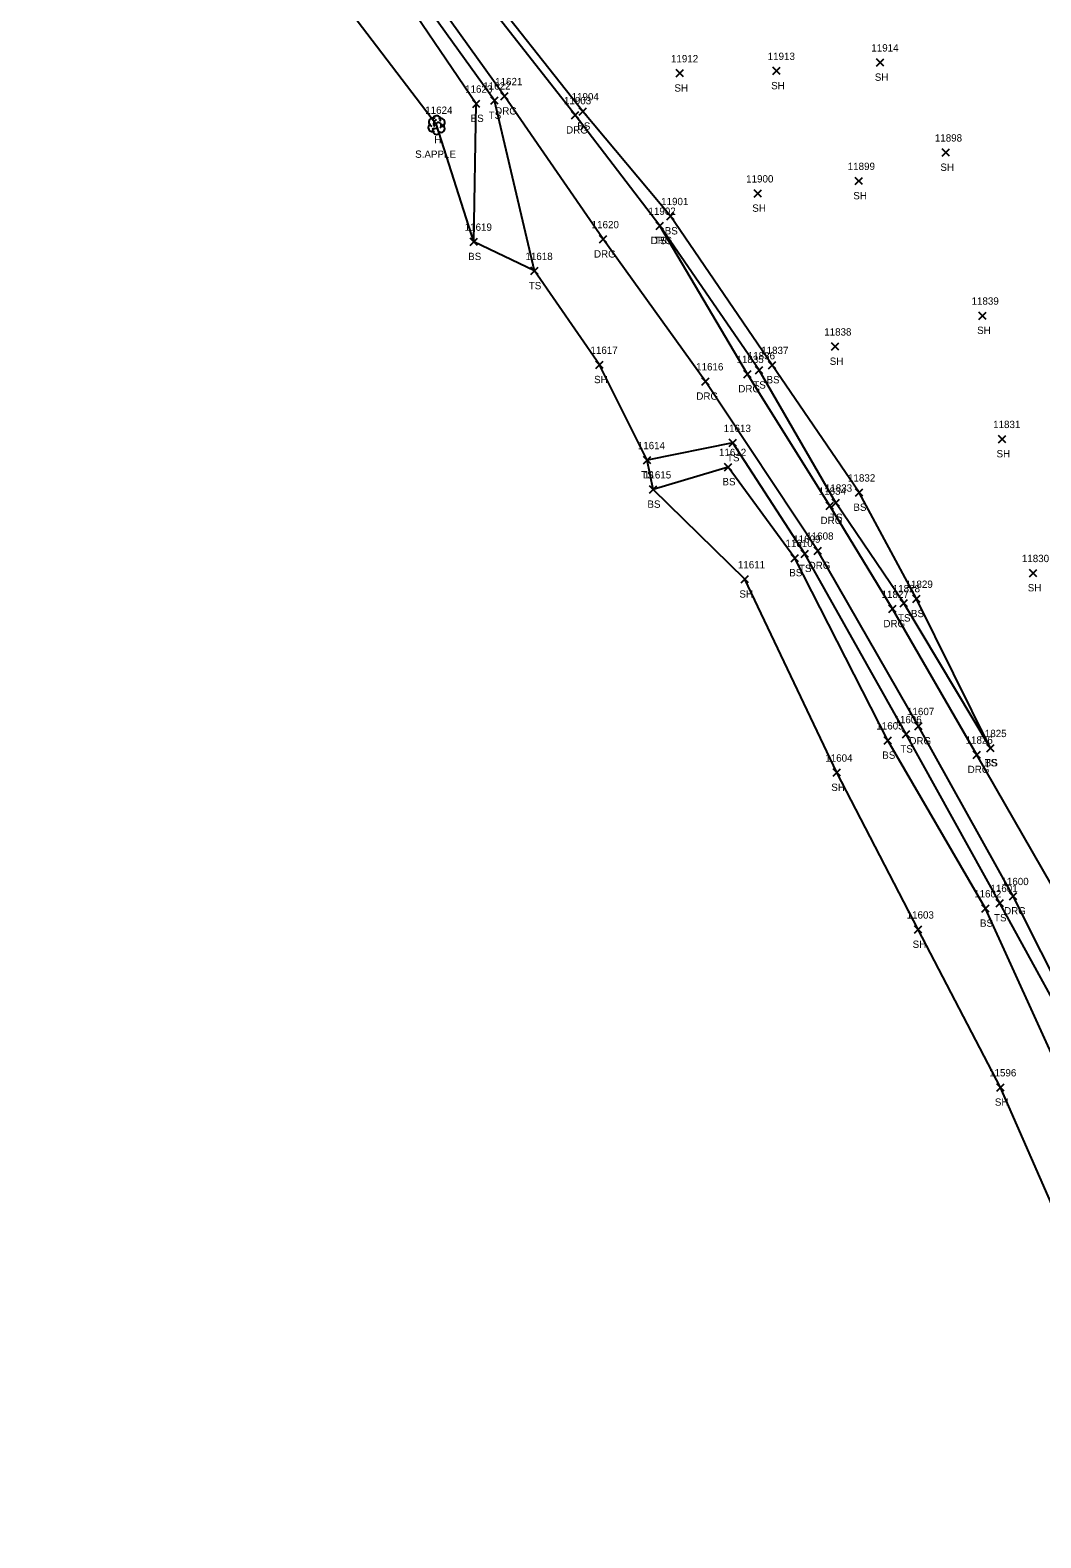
# Model space of a CAD drawing. Extents: x 1482574 to 1485769, y 580696 to 595649.
# Drawn here: x 1482706.7 to 1482982.6, y 582958.2 to 583370 of the extents above; entities that cross this region are included whole.
import ezdxf

# ---------------------------------------------------------------- set-up
doc = ezdxf.new("R2010")
doc.units = 0
for name, color, linetype in [('L_A', 7, 'Continuous'), ('L_C', 7, 'Continuous'), ('L_I', 7, 'Continuous'), ('L_TIC', 7, 'Continuous'), ('LELB', 7, 'Continuous'), ('LSOGP', 7, 'Continuous'), ('LTD', 7, 'Continuous'), ('R_A', 7, 'Continuous'), ('R_I', 7, 'Continuous'), ('R_TIC', 7, 'Continuous'), ('RDG', 7, 'Continuous')]:
    doc.layers.add(name, color=color, linetype=linetype)

msp = doc.modelspace()

# ---------------------------------------------------------------- linework, layer by layer
at = {"layer": 'L_TIC'}
for points in [[(1482883.12, 583357.2), (1482885.12, 583359.2)], [(1482885.12, 583357.2), (1482883.12, 583359.2)], [(1482909.52, 583357.85), (1482911.52, 583359.85)], [(1482911.52, 583357.85), (1482909.52, 583359.85)], [(1482937.82, 583360.16), (1482939.82, 583362.16)], [(1482939.82, 583360.16), (1482937.82, 583362.16)], [(1482827.52, 583348.91), (1482829.52, 583350.91)], [(1482829.52, 583348.91), (1482827.52, 583350.91)], [(1482832.5, 583349.76), (1482834.5, 583351.76)], [(1482834.5, 583349.76), (1482832.5, 583351.76)], [(1482856.64, 583346.8), (1482858.64, 583348.8)], [(1482858.64, 583346.8), (1482856.64, 583348.8)], [(1482955.73, 583335.56), (1482957.73, 583337.56)], [(1482957.73, 583335.56), (1482955.73, 583337.56)], [(1482904.38, 583324.38), (1482906.38, 583326.38)], [(1482906.38, 583324.38), (1482904.38, 583326.38)], [(1482931.96, 583327.79), (1482933.96, 583329.79)], [(1482933.96, 583327.79), (1482931.96, 583329.79)], [(1482880.52, 583318.19), (1482882.52, 583320.19)], [(1482882.52, 583318.19), (1482880.52, 583320.19)], [(1482877.62, 583315.54), (1482879.62, 583317.54)], [(1482879.62, 583315.54), (1482877.62, 583317.54)], [(1482826.85, 583311.19), (1482828.85, 583313.19)], [(1482828.85, 583311.19), (1482826.85, 583313.19)], [(1482843.43, 583303.21), (1482845.43, 583305.21)], [(1482845.43, 583303.21), (1482843.43, 583305.21)], [(1482965.76, 583291), (1482967.76, 583293)], [(1482967.76, 583291), (1482965.76, 583293)], [(1482925.52, 583282.57), (1482927.52, 583284.57)], [(1482927.52, 583282.57), (1482925.52, 583284.57)], [(1482861.18, 583277.57), (1482863.18, 583279.57)], [(1482863.18, 583277.57), (1482861.18, 583279.57)], [(1482904.72, 583276.08), (1482906.72, 583278.08)], [(1482906.72, 583276.08), (1482904.72, 583278.08)], [(1482908.32, 583277.52), (1482910.32, 583279.52)], [(1482910.32, 583277.52), (1482908.32, 583279.52)], [(1482897.55, 583256.23), (1482899.55, 583258.23)], [(1482899.55, 583256.23), (1482897.55, 583258.23)], [(1482971.07, 583257.3), (1482973.07, 583259.3)], [(1482973.07, 583257.3), (1482971.07, 583259.3)], [(1482874.12, 583251.54), (1482876.12, 583253.54)], [(1482876.12, 583251.54), (1482874.12, 583253.54)], [(1482896.28, 583249.66), (1482898.28, 583251.66)], [(1482898.28, 583249.66), (1482896.28, 583251.66)], [(1482875.8, 583243.53), (1482877.8, 583245.53)], [(1482877.8, 583243.53), (1482875.8, 583245.53)], [(1482932.03, 583242.69), (1482934.03, 583244.69)], [(1482934.03, 583242.69), (1482932.03, 583244.69)], [(1482925.71, 583239.92), (1482927.71, 583241.92)], [(1482927.71, 583239.92), (1482925.71, 583241.92)], [(1482917.2, 583225.98), (1482919.2, 583227.98)], [(1482919.2, 583225.98), (1482917.2, 583227.98)], [(1482914.51, 583224.81), (1482916.51, 583226.81)], [(1482916.51, 583224.81), (1482914.51, 583226.81)], [(1482900.86, 583218.99), (1482902.86, 583220.99)], [(1482902.86, 583218.99), (1482900.86, 583220.99)], [(1482979.58, 583220.69), (1482981.58, 583222.69)], [(1482981.58, 583220.69), (1482979.58, 583222.69)], [(1482947.74, 583213.65), (1482949.74, 583215.65)], [(1482949.74, 583213.65), (1482947.74, 583215.65)], [(1482944.24, 583212.46), (1482946.24, 583214.46)], [(1482946.24, 583212.46), (1482944.24, 583214.46)], [(1482944.89, 583176.67), (1482946.89, 583178.67)], [(1482946.89, 583176.67), (1482944.89, 583178.67)], [(1482939.89, 583174.97), (1482941.89, 583176.97)], [(1482941.89, 583174.97), (1482939.89, 583176.97)], [(1482967.9, 583172.89), (1482969.9, 583174.89)], [(1482969.9, 583172.89), (1482967.9, 583174.89)], [(1482967.9, 583172.89), (1482969.9, 583174.89)], [(1482969.9, 583172.89), (1482967.9, 583174.89)], [(1482925.95, 583166.19), (1482927.95, 583168.19)], [(1482927.95, 583166.19), (1482925.95, 583168.19)], [(1482970.46, 583130.56), (1482972.46, 583132.56)], [(1482972.46, 583130.56), (1482970.46, 583132.56)], [(1482966.58, 583129.09), (1482968.58, 583131.09)], [(1482968.58, 583129.09), (1482966.58, 583131.09)], [(1482948.16, 583123.32), (1482950.16, 583125.32)], [(1482950.16, 583123.32), (1482948.16, 583125.32)], [(1482970.6, 583080.21), (1482972.6, 583082.21)], [(1482972.6, 583080.21), (1482970.6, 583082.21)]]:
    msp.add_lwpolyline(points, dxfattribs=at)
at = {"layer": 'LELB'}
for points in [[(1482968.9, 583173.89), (1482948.74, 583214.65), (1482933.03, 583243.69), (1482909.32, 583278.52), (1482881.52, 583319.19), (1482857.64, 583347.8), (1482828.36, 583384.8), (1482818.77, 583401), (1482792.64, 583435.36), (1482771.56, 583468.07), (1482752.99, 583495.5), (1482740.82, 583518.9), (1482731.62, 583542.27), (1482720.55, 583584.27), (1482713.12, 583605.45), (1482710.28, 583613.97), (1482706.7, 583623.61), (1482711.3, 583637.76), (1482717.2, 583651.92)], [(1482844.43, 583304.21), (1482833.5, 583350.76), (1482806.82, 583387.96), (1482782.72, 583417.12), (1482761.15, 583449.85), (1482753.53, 583458.34), (1482731.93, 583465.37)], [(1482827.85, 583312.19), (1482828.52, 583349.91), (1482804.01, 583386.01), (1482782.72, 583417.12), (1482758.58, 583445.61), (1482751.13, 583452.96), (1482740.55, 583454.85), (1482731.93, 583465.37)], [(1482968.9, 583173.89), (1482945.24, 583213.46), (1482926.71, 583240.92), (1482905.72, 583277.08), (1482878.62, 583316.54)], [(1483018.91, 583008.47), (1483010.79, 583034.4), (1482995.96, 583086.91), (1482971.46, 583131.56), (1482945.89, 583177.67), (1482918.2, 583226.98), (1482898.55, 583257.23), (1482875.12, 583252.54)], [(1483010.79, 583034.4), (1482988.33, 583084.44), (1482967.58, 583130.09), (1482940.89, 583175.97), (1482915.51, 583225.81), (1482897.28, 583250.66), (1482876.8, 583244.53)]]:
    msp.add_lwpolyline(points, dxfattribs=at)
at = {"layer": 'LSOGP'}
msp.add_lwpolyline([(1482990.8, 583037.4), (1482971.6, 583081.21), (1482949.16, 583124.32), (1482926.95, 583167.19), (1482901.87, 583219.99), (1482876.8, 583244.53), (1482875.12, 583252.54), (1482862.18, 583278.57), (1482844.44, 583304.21), (1482827.85, 583312.19), (1482817.63, 583344.12), (1482791.87, 583377.91)], dxfattribs=at)
at = {"layer": 'LTD'}
msp.add_line((1482817.63, 583344.12), (1482817.63, 583344.12), dxfattribs=at)
msp.add_line((1482817.63, 583344.12), (1482817.63, 583344.12), dxfattribs=at)
msp.add_arc((1482817.68, 583345.56), 1.05, 335.5272, 180.9563, dxfattribs=at)
for centre, major_axis, ratio, start_param, end_param in [((1482816.55, 583343.41), (0.58, -1.04), 0.959034, 3.141593, 6.283185), ((1482816.84, 583344.79), (1.21, -0.51), 0.895232, 1.570796, 4.712389), ((1482817.63, 583342.62), (0.26, 1.06), 0.942809, 1.570796, 4.712389), ((1482817.17, 583343.37), (-0.625, -0.083), 0.423636, 0, 3.141593), ((1482817.42, 583344.58), (-0.208, -0.792), 0.645439, 3.141593, 6.283185), ((1482818.13, 583343.96), (-0.5, 0.667), 0.989748, 3.141593, 6.283185), ((1482818.63, 583343.29), (-1.09, 0.79), 0.841452, 1.570796, 4.712389), ((1482818.67, 583344.71), (-1.14, -0.48), 0.949671, 1.570796, 4.712389)]:
    msp.add_ellipse(centre, major_axis=major_axis, ratio=ratio, start_param=start_param, end_param=end_param, dxfattribs=at)
at = {"layer": 'R_TIC'}
for points in [[(1482835.17, 583350.95), (1482837.17, 583352.95)], [(1482837.17, 583350.95), (1482835.17, 583352.95)], [(1482854.54, 583345.75), (1482856.54, 583347.75)], [(1482856.54, 583345.75), (1482854.54, 583347.75)], [(1482862.16, 583311.88), (1482864.16, 583313.88)], [(1482864.16, 583311.88), (1482862.16, 583313.88)], [(1482877.62, 583315.54), (1482879.62, 583317.54)], [(1482879.62, 583315.54), (1482877.62, 583317.54)], [(1482901.56, 583275.06), (1482903.56, 583277.06)], [(1482903.56, 583275.06), (1482901.56, 583277.06)], [(1482890.1, 583273.04), (1482892.1, 583275.04)], [(1482892.1, 583273.04), (1482890.1, 583275.04)], [(1482924.01, 583239.09), (1482926.01, 583241.09)], [(1482926.01, 583239.09), (1482924.01, 583241.09)], [(1482920.76, 583226.8), (1482922.76, 583228.8)], [(1482922.76, 583226.8), (1482920.76, 583228.8)], [(1482941.19, 583210.9), (1482943.19, 583212.9)], [(1482943.19, 583210.9), (1482941.19, 583212.9)], [(1482948.27, 583178.89), (1482950.27, 583180.89)], [(1482950.27, 583178.89), (1482948.27, 583180.89)], [(1482964.18, 583171.08), (1482966.18, 583173.08)], [(1482966.18, 583171.08), (1482964.18, 583173.08)], [(1482974.13, 583132.46), (1482976.13, 583134.46)], [(1482976.13, 583132.46), (1482974.13, 583134.46)]]:
    msp.add_lwpolyline(points, dxfattribs=at)
at = {"layer": 'RDG'}
for points in [[(1482990.59, 582980.47), (1483002.87, 582979.74), (1483019.75, 582978.31), (1483026.3, 582984.37), (1483029.28, 582992.21), (1483030.16, 583002.51), (1483022.1, 583033.74), (1482998.07, 583087.86), (1482975.13, 583133.46), (1482949.27, 583179.89), (1482921.76, 583227.8), (1482891.1, 583274.04), (1482863.16, 583312.88), (1482836.17, 583351.95), (1482809.08, 583389.88)], [(1483067.48, 582958.18), (1483063.43, 582961.65), (1483056.8, 582965.53), (1483049.97, 582975.96), (1483044.91, 582987.03), (1483042.13, 582995.57), (1483033.04, 583038.39), (1483022.27, 583067.43), (1483008.45, 583092.46), (1482985.55, 583136.52), (1482965.18, 583172.08), (1482942.19, 583211.9), (1482925.01, 583240.09), (1482902.56, 583276.06), (1482878.62, 583316.54), (1482855.54, 583346.75), (1482826.8, 583383.4)]]:
    msp.add_lwpolyline(points, dxfattribs=at)

# ---------------------------------------------------------------- texts
at = {"layer": 'L_A'}
for s, p in [('SH', (1482882.61, 583353.2)), ('SH', (1482909.01, 583353.85)), ('SH', (1482937.31, 583356.16)), ('BS', (1482826.96, 583344.91)), ('TS', (1482831.9, 583345.76)), ('BS', (1482856.08, 583342.8)), ('H', (1482817.06, 583339.12)), ('SH', (1482955.22, 583331.56)), ('SH', (1482903.87, 583320.38)), ('SH', (1482931.44, 583323.79)), ('TS', (1482877.03, 583311.54)), ('BS', (1482879.96, 583314.19)), ('BS', (1482826.29, 583307.19)), ('TS', (1482842.84, 583299.21)), ('SH', (1482965.25, 583287)), ('SH', (1482925.01, 583278.57)), ('SH', (1482860.67, 583273.57)), ('TS', (1482904.13, 583272.08)), ('BS', (1482907.76, 583273.52)), ('TS', (1482896.96, 583252.23)), ('SH', (1482970.56, 583253.3)), ('TS', (1482873.53, 583247.54)), ('BS', (1482895.72, 583245.66)), ('BS', (1482875.24, 583239.53)), ('BS', (1482931.47, 583238.69)), ('TS', (1482925.12, 583235.92)), ('TS', (1482916.61, 583221.98)), ('BS', (1482913.95, 583220.81)), ('SH', (1482900.35, 583214.99)), ('SH', (1482979.07, 583216.69)), ('BS', (1482947.18, 583209.65)), ('TS', (1482943.65, 583208.46)), ('TS', (1482944.29, 583172.67)), ('BS', (1482939.34, 583170.97)), ('TS', (1482967.3, 583168.89)), ('BS', (1482967.34, 583168.89)), ('SH', (1482925.43, 583162.19)), ('TS', (1482969.87, 583126.56)), ('BS', (1482966.02, 583125.09)), ('SH', (1482947.65, 583119.32)), ('SH', (1482970.09, 583076.21))]:
    msp.add_text(s, height=2, dxfattribs=at).set_placement(p)
at = {"layer": 'L_C'}
msp.add_text('S.APPLE', height=2, dxfattribs=at).set_placement((1482811.82, 583335.12))
at = {"layer": 'L_I'}
for s, p in [('11912', (1482881.66, 583361.2)), ('11913', (1482908.07, 583361.85)), ('11914', (1482936.37, 583364.16)), ('11623', (1482825.45, 583352.91)), ('11622', (1482830.42, 583353.76)), ('11904', (1482854.53, 583350.8)), ('11624', (1482814.56, 583347.12)), ('11898', (1482953.71, 583339.56)), ('11900', (1482902.19, 583328.38)), ('11899', (1482929.92, 583331.79)), ('11901', (1482878.98, 583322.19)), ('11902', (1482875.52, 583319.54)), ('11619', (1482825.34, 583315.19)), ('11618', (1482841.93, 583307.21)), ('11839', (1482963.73, 583295)), ('11838', (1482923.5, 583286.57)), ('11617', (1482859.68, 583281.57)), ('11836', (1482902.64, 583280.08)), ('11837', (1482906.3, 583281.52)), ('11613', (1482896.05, 583260.23)), ('11831', (1482969.62, 583261.3)), ('11614', (1482872.61, 583255.54)), ('11612', (1482894.77, 583253.66)), ('11615', (1482874.29, 583247.53)), ('11832', (1482930.01, 583246.69)), ('11833', (1482923.69, 583243.92)), ('11609', (1482915.04, 583229.98)), ('11610', (1482912.92, 583228.81)), ('11611', (1482899.93, 583222.99)), ('11830', (1482977.47, 583224.69)), ('11829', (1482945.71, 583217.65)), ('11828', (1482942.22, 583216.46)), ('11606', (1482942.68, 583180.67)), ('11605', (1482937.74, 583178.97)), ('11825', (1482965.87, 583176.89)), ('11825', (1482965.87, 583176.89)), ('11604', (1482923.8, 583170.19)), ('11601', (1482968.88, 583134.56)), ('11602', (1482964.43, 583133.09)), ('11603', (1482946.01, 583127.32)), ('11596', (1482968.52, 583084.21))]:
    msp.add_text(s, height=2, dxfattribs=at).set_placement(p)
at = {"layer": 'R_A'}
for p in [(1482833.66, 583346.95), (1482853.03, 583341.75), (1482876.11, 583311.54), (1482860.65, 583307.88), (1482900.05, 583271.06), (1482888.59, 583269.04), (1482922.5, 583235.09), (1482919.25, 583222.8), (1482939.67, 583206.9), (1482946.76, 583174.89), (1482962.67, 583167.08), (1482972.62, 583128.46)]:
    msp.add_text('DRG', height=2, dxfattribs=at).set_placement(p)
at = {"layer": 'R_I'}
for s, p in [('11621', (1482833.66, 583354.95)), ('11903', (1482852.44, 583349.75)), ('11620', (1482860.01, 583315.88)), ('11902', (1482875.52, 583319.54)), ('11835', (1482899.54, 583279.06)), ('11616', (1482888.54, 583277.04)), ('11834', (1482921.99, 583243.09)), ('11608', (1482918.61, 583230.8)), ('11827', (1482939.16, 583214.9)), ('11607', (1482946.12, 583182.89)), ('11826', (1482962.1, 583175.08)), ('11600', (1482971.89, 583136.46))]:
    msp.add_text(s, height=2, dxfattribs=at).set_placement(p)

doc.saveas('drawing.dxf')
